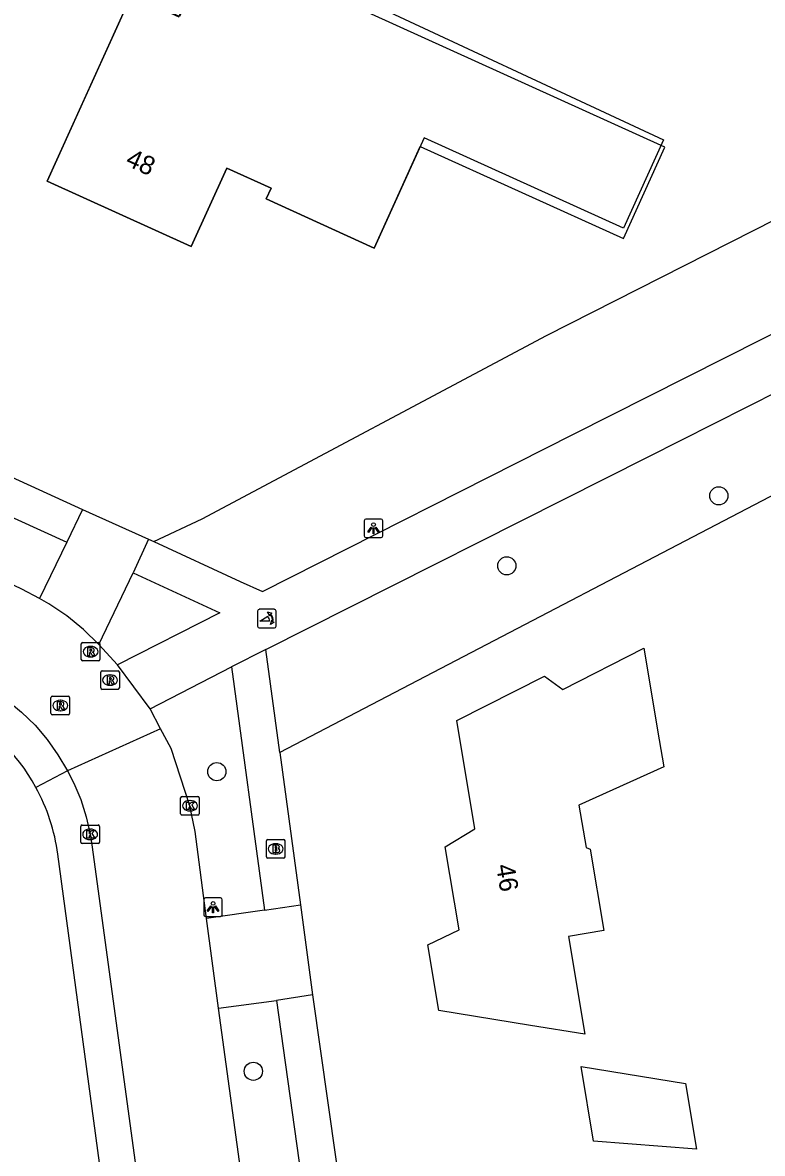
# Model space of a CAD drawing. Extents: x 162722 to 165099, y 384721 to 386283.
# Drawn here: x 164092.3 to 164132, y 385119.5 to 385180.3 of the extents above; entities that cross this region are included whole.
import ezdxf

# ---------------------------------------------------------------- set-up
doc = ezdxf.new("R2010")
doc.units = 0
for name, color, linetype in [('IMGEO_Boom', 7, 'Continuous'), ('IMGEO_Brandkraan', 7, 'Continuous'), ('IMGEO_Gemengd_bos', 7, 'Continuous'), ('IMGEO_Kolk', 7, 'Continuous'), ('IMGEO_Lichtpunt', 7, 'Continuous'), ('IMGEO_Loofbos', 7, 'Continuous'), ('IMGEO_Pand', 7, 'Continuous'), ('IMGEO_Pand_nummerreeks', 7, 'Continuous'), ('IMGEO_Pand_vergunning_verleend', 7, 'Continuous'), ('IMGEO_Parkeervlak_open', 7, 'Continuous'), ('IMGEO_Poller', 7, 'Continuous'), ('IMGEO_Rijbaan_lokaal_gesloten', 7, 'Continuous'), ('IMGEO_Rijbaan_lokaal_open', 7, 'Continuous'), ('IMGEO_Rioolput', 7, 'Continuous'), ('IMGEO_Voetpad_open', 7, 'Continuous')]:
    doc.layers.add(name, color=color, linetype=linetype)

msp = doc.modelspace()

# ---------------------------------------------------------------- linework, layer by layer
at = {"layer": 'IMGEO_Boom'}
for centre in [(164129.681, 385154.858), (164118.291, 385151.1), (164102.711, 385140.044), (164104.673, 385123.956)]:
    msp.add_circle(centre, 0.489, dxfattribs=at)
at = {"layer": 'IMGEO_Brandkraan'}
for p, q in [((164105.374, 385135.472), (164105.374, 385136.324)), ((164105.449, 385136.398), (164106.301, 385136.398)), ((164105.862, 385136.178), (164105.887, 385136.178)), ((164106.375, 385136.324), (164106.375, 385135.472)), ((164105.885, 385135.618), (164105.86, 385135.618)), ((164106.301, 385135.398), (164105.449, 385135.398))]:
    msp.add_line(p, q, dxfattribs=at)
for points in [[(164105.374, 385135.472), (164105.374, 385136.324)], [(164105.449, 385136.398), (164106.301, 385136.398)], [(164105.722, 385136.098), (164105.722, 385135.698), (164105.935, 385135.698)], [(164105.953, 385136.098), (164105.722, 385136.098)], [(164106.375, 385136.324), (164106.375, 385135.472)], [(164105.901, 385136.017), (164105.847, 385136.017), (164105.847, 385135.941)], [(164105.847, 385135.941), (164105.9, 385135.941)], [(164105.909, 385135.865), (164105.847, 385135.865), (164105.847, 385135.784)], [(164105.847, 385135.784), (164105.909, 385135.784)], [(164106.301, 385135.398), (164105.449, 385135.398)]]:
    msp.add_lwpolyline(points, dxfattribs=at)
for centre, radius, start, end in [((164105.451, 385136.322), 0.0765, 91.55205, 178.44795), ((164105.451, 385136.322), 0.0765, 91.55205, 178.44795), ((164105.957, 385135.953), 0.145, 59.4692, 91.53667), ((164105.982, 385136), 0.0922, 285.51372, 58.15012), ((164106.299, 385136.322), 0.0765, 1.55205, 88.44795), ((164106.299, 385136.322), 0.0765, 1.55205, 88.44795), ((164105.451, 385135.474), 0.0765, 181.55205, 268.44795), ((164105.451, 385135.474), 0.0765, 181.55205, 268.44795), ((164105.902, 385135.979), 0.0379, 267.82845, 90.93552), ((164105.91, 385135.824), 0.0404, 269.87594, 90.50774), ((164105.941, 385135.949), 0.251, 268.66757, 293.53466), ((164105.987, 385135.808), 0.105, 301.31148, 78.98903), ((164106.299, 385135.474), 0.0765, 271.55205, 358.44795), ((164106.299, 385135.474), 0.0765, 271.55205, 358.44795)]:
    msp.add_arc(centre, radius, start, end, dxfattribs=at)
for centre, major_axis, ratio, start_param, end_param in [((164105.861, 385135.898), (-0.387, 0.002), 0.722429, 4.712389, 7.853982), ((164105.886, 385135.898), (-0.39, 0.002), 0.717154, 1.570796, 4.712389)]:
    msp.add_ellipse(centre, major_axis=major_axis, ratio=ratio, start_param=start_param, end_param=end_param, dxfattribs=at)
at = {"layer": 'IMGEO_Gemengd_bos'}
msp.add_lwpolyline([(164099.324, 385152.404), (164101.923, 385153.628), (164120.431, 385163.473), (164142.636, 385174.734), (164131.602, 385206.911), (164130.709, 385209.106), (164120.887, 385213.868), (164102.708, 385215.684), (164099.681, 385223.884), (164071.605, 385226.264), (164069.058, 385226.655), (164000.03, 385232.739), (163994.489, 385233.421), (163921.241, 385240.035)], dxfattribs=at)
at = {"layer": 'IMGEO_Kolk'}
for p, q in [((164100.769, 385137.788), (164100.769, 385138.64)), ((164100.844, 385138.714), (164101.696, 385138.714)), ((164101.257, 385138.494), (164101.282, 385138.494)), ((164101.77, 385138.64), (164101.77, 385137.788)), ((164101.28, 385137.934), (164101.255, 385137.934)), ((164101.696, 385137.714), (164100.844, 385137.714)), ((164095.405, 385136.254), (164095.405, 385137.106)), ((164095.48, 385137.18), (164096.332, 385137.18)), ((164095.893, 385136.96), (164095.918, 385136.96)), ((164096.406, 385137.106), (164096.406, 385136.254)), ((164096.332, 385136.18), (164095.48, 385136.18)), ((164095.916, 385136.4), (164095.891, 385136.4))]:
    msp.add_line(p, q, dxfattribs=at)
for points in [[(164100.769, 385137.788), (164100.769, 385138.64)], [(164100.844, 385138.714), (164101.696, 385138.714)], [(164101.77, 385138.64), (164101.77, 385137.788)], [(164101.09, 385138.414), (164101.213, 385138.414), (164101.213, 385138.263), (164101.343, 385138.414), (164101.507, 385138.414), (164101.361, 385138.263), (164101.514, 385138.014), (164101.362, 385138.014), (164101.277, 385138.178), (164101.213, 385138.111), (164101.213, 385138.014), (164101.09, 385138.014), (164101.09, 385138.414)], [(164101.696, 385137.714), (164100.844, 385137.714)], [(164095.405, 385136.254), (164095.405, 385137.106)], [(164095.48, 385137.18), (164096.332, 385137.18)], [(164095.726, 385136.88), (164095.849, 385136.88), (164095.849, 385136.729), (164095.979, 385136.88), (164096.143, 385136.88), (164095.997, 385136.729), (164096.15, 385136.48), (164095.998, 385136.48), (164095.913, 385136.644), (164095.849, 385136.577), (164095.849, 385136.48), (164095.726, 385136.48), (164095.726, 385136.88)], [(164096.406, 385137.106), (164096.406, 385136.254)], [(164096.332, 385136.18), (164095.48, 385136.18)]]:
    msp.add_lwpolyline(points, dxfattribs=at)
for centre, start, end in [((164100.846, 385138.638), 91.55205, 178.44795), ((164100.846, 385138.638), 91.55205, 178.44795), ((164101.694, 385138.638), 1.55205, 88.44795), ((164101.694, 385138.638), 1.55205, 88.44795), ((164100.846, 385137.79), 181.55205, 268.44795), ((164100.846, 385137.79), 181.55205, 268.44795), ((164101.694, 385137.79), 271.55205, 358.44795), ((164101.694, 385137.79), 271.55205, 358.44795), ((164095.482, 385137.104), 91.55205, 178.44795), ((164095.482, 385137.104), 91.55205, 178.44795), ((164096.33, 385137.104), 1.55205, 88.44795), ((164096.33, 385137.104), 1.55205, 88.44795), ((164095.482, 385136.256), 181.55205, 268.44795), ((164095.482, 385136.256), 181.55205, 268.44795), ((164096.33, 385136.256), 271.55205, 358.44795), ((164096.33, 385136.256), 271.55205, 358.44795)]:
    msp.add_arc(centre, 0.0765, start, end, dxfattribs=at)
for centre, major_axis, ratio, start_param, end_param in [((164101.256, 385138.214), (-0.387, 0.002), 0.722429, 4.712389, 7.853982), ((164101.281, 385138.214), (-0.39, 0.002), 0.717154, 1.570796, 4.712389), ((164095.892, 385136.68), (-0.387, 0.002), 0.722429, 4.712389, 7.853982), ((164095.917, 385136.68), (-0.39, 0.002), 0.717154, 1.570796, 4.712389)]:
    msp.add_ellipse(centre, major_axis=major_axis, ratio=ratio, start_param=start_param, end_param=end_param, dxfattribs=at)
at = {"layer": 'IMGEO_Lichtpunt'}
for p, q in [((164110.632, 385153.515), (164110.632, 385152.708)), ((164110.632, 385153.515), (164110.632, 385152.708)), ((164111.534, 385153.61), (164110.726, 385153.61)), ((164111.534, 385153.61), (164110.726, 385153.61)), ((164111.628, 385152.708), (164111.628, 385153.515)), ((164111.628, 385152.708), (164111.628, 385153.515)), ((164110.726, 385152.614), (164111.534, 385152.614)), ((164110.726, 385152.614), (164111.534, 385152.614)), ((164102.01, 385133.169), (164102.01, 385132.362)), ((164102.01, 385133.169), (164102.01, 385132.362)), ((164102.912, 385133.264), (164102.104, 385133.264)), ((164102.912, 385133.264), (164102.104, 385133.264)), ((164103.006, 385132.362), (164103.006, 385133.169)), ((164103.006, 385132.362), (164103.006, 385133.169)), ((164102.104, 385132.268), (164102.912, 385132.268)), ((164102.104, 385132.268), (164102.912, 385132.268))]:
    msp.add_line(p, q, dxfattribs=at)
for points in [[(164111.006, 385153.179), (164111.045, 385153.151), (164110.857, 385152.889), (164110.819, 385152.916), (164111.006, 385153.179)], [(164111.108, 385153.131), (164111.155, 385153.131), (164111.155, 385152.809), (164111.108, 385152.809), (164111.108, 385153.131)], [(164111.218, 385153.151), (164111.256, 385153.178), (164111.443, 385152.916), (164111.404, 385152.888), (164111.218, 385153.151)], [(164102.384, 385132.833), (164102.423, 385132.805), (164102.235, 385132.543), (164102.197, 385132.57), (164102.384, 385132.833)], [(164102.486, 385132.785), (164102.533, 385132.785), (164102.533, 385132.463), (164102.486, 385132.463), (164102.486, 385132.785)], [(164102.596, 385132.805), (164102.634, 385132.832), (164102.821, 385132.57), (164102.782, 385132.542), (164102.596, 385132.805)]]:
    msp.add_lwpolyline(points, dxfattribs=at)
for centre in [(164111.131, 385153.313), (164102.509, 385132.967)]:
    msp.add_circle(centre, 0.0994, dxfattribs=at)
for centre, start, end in [((164110.726, 385153.515), 90, 180), ((164110.726, 385153.515), 90, 180), ((164111.534, 385153.515), 0, 90), ((164111.534, 385153.515), 0, 90), ((164110.726, 385152.708), 180, 270), ((164110.726, 385152.708), 180, 270), ((164111.534, 385152.708), 270, 0), ((164111.534, 385152.708), 270, 360), ((164102.104, 385133.169), 90, 180), ((164102.104, 385133.169), 90, 180), ((164102.912, 385133.169), 0, 90), ((164102.912, 385133.169), 0, 90), ((164102.104, 385132.362), 180, 270), ((164102.104, 385132.362), 180, 270), ((164102.912, 385132.362), 270, 0), ((164102.912, 385132.362), 270, 360)]:
    msp.add_arc(centre, 0.0946, start, end, dxfattribs=at)
at = {"layer": 'IMGEO_Loofbos'}
msp.add_lwpolyline([(164163.257, 385048.667), (164153.955, 385115.885), (164147.888, 385159.149), (164138.564, 385158), (164106.097, 385141.08)], dxfattribs=at)
at = {"layer": 'IMGEO_Pand'}
for points in [[(164109.491, 385181.413), (164109.751, 385181.989), (164102.764, 385185.153), (164100.703, 385180.601), (164098.125, 385181.768), (164095.652, 385176.307), (164093.589, 385171.752), (164101.339, 385168.241), (164103.249, 385172.458), (164105.626, 385171.381), (164105.361, 385170.798), (164111.172, 385168.165), (164113.645, 385173.625), (164124.556, 385168.683), (164126.776, 385173.584), (164109.491, 385181.413)], [(164114.044, 385130.743), (164115.733, 385131.548), (164114.987, 385136.002), (164116.579, 385136.983), (164115.605, 385142.796), (164120.316, 385145.167), (164121.302, 385144.464), (164125.66, 385146.685), (164126.486, 385141.754), (164126.729, 385140.306), (164122.167, 385138.246), (164122.549, 385135.967), (164122.772, 385135.883), (164123.504, 385131.517), (164121.6, 385131.198), (164122.481, 385125.94), (164119.572, 385126.411), (164114.636, 385127.211), (164114.044, 385130.743)], [(164122.283, 385124.204), (164127.901, 385123.295), (164128.492, 385119.768), (164122.955, 385120.194), (164122.283, 385124.204)]]:
    msp.add_lwpolyline(points, dxfattribs=at)
at = {"layer": 'IMGEO_Pand_vergunning_verleend'}
msp.add_lwpolyline([(164093.589, 385171.752), (164098.125, 385181.768), (164100.664, 385180.583), (164103.079, 385185.755), (164109.932, 385182.555), (164109.645, 385181.941), (164126.703, 385173.976), (164124.554, 385169.232), (164113.851, 385174.08), (164111.172, 385168.165), (164105.361, 385170.798), (164105.626, 385171.381), (164103.249, 385172.458), (164101.339, 385168.241), (164093.589, 385171.752)], dxfattribs=at)
at = {"layer": 'IMGEO_Parkeervlak_open'}
msp.add_lwpolyline([(164099.126, 385098.886), (164094.166, 385135.611)], dxfattribs=at)
msp.add_arc((164084.284, 385134.345), 9.963, 7.29881, 29.14888, dxfattribs=at)
at = {"layer": 'IMGEO_Poller'}
for p, q in [((164104.902, 385148.667), (164104.902, 385147.86)), ((164104.902, 385148.667), (164104.902, 385147.86)), ((164105.804, 385148.762), (164104.996, 385148.762)), ((164105.804, 385148.762), (164104.996, 385148.762)), ((164105.898, 385147.86), (164105.898, 385148.667)), ((164105.898, 385147.86), (164105.898, 385148.667)), ((164104.996, 385147.765), (164105.804, 385147.765)), ((164104.996, 385147.765), (164105.804, 385147.765))]:
    msp.add_line(p, q, dxfattribs=at)
for points in [[(164105.537, 385148.118), (164105.024, 385148.118), (164105.454, 385148.393)], [(164105.581, 385148.491), (164105.569, 385148.418), (164105.444, 385148.623)], [(164105.444, 385148.623), (164105.675, 385148.557), (164105.604, 385148.525)], [(164105.597, 385147.946), (164105.663, 385148.177), (164105.693, 385148.109)], [(164105.729, 385148.082), (164105.801, 385148.071), (164105.597, 385147.946)]]:
    msp.add_lwpolyline(points, dxfattribs=at)
for centre, radius, start, end in [((164104.996, 385148.667), 0.0946, 90, 180), ((164104.996, 385148.667), 0.0946, 90, 180), ((164105.209, 385148.168), 0.332, 351.32473, 42.4854), ((164105.223, 385148.178), 0.476, 351.75274, 41.16905), ((164105.223, 385148.178), 0.516, 349.35686, 42.29123), ((164105.804, 385148.667), 0.0946, 0, 90), ((164105.804, 385148.667), 0.0946, 0, 90), ((164104.996, 385147.86), 0.0946, 180, 270), ((164104.996, 385147.86), 0.0946, 180, 270), ((164105.804, 385147.86), 0.0946, 270, 0), ((164105.804, 385147.86), 0.0946, 270, 0)]:
    msp.add_arc(centre, radius, start, end, dxfattribs=at)
at = {"layer": 'IMGEO_Rijbaan_lokaal_gesloten'}
for points in [[(164093.194, 385149.352), (164092.233, 385149.841), (164089.52, 385151.131), (164076.52, 385157.072)], [(164096.382, 385146.876), (164095.552, 385147.684), (164094.654, 385148.415), (164093.693, 385149.062), (164093.194, 385149.352)], [(164097.379, 385145.782), (164096.382, 385146.876)], [(164087.459, 385145.983), (164089.478, 385145.059), (164089.735, 385144.935), (164090.614, 385144.447), (164091.447, 385143.882), (164092.225, 385143.245), (164092.944, 385142.541), (164093.597, 385141.775), (164094.179, 385140.954), (164094.685, 385140.085)], [(164099.129, 385143.415), (164097.379, 385145.782)], [(164099.69, 385142.353), (164099.129, 385143.415)], [(164099.69, 385142.353), (164094.685, 385140.085)]]:
    msp.add_lwpolyline(points, dxfattribs=at)
at = {"layer": 'IMGEO_Rijbaan_lokaal_open'}
for points in [[(164102.163, 385132.157), (164101.543, 385136.831), (164101.27, 385138.214), (164100.251, 385141.29), (164099.69, 385142.353)], [(164094.685, 385140.085), (164095.023, 385139.433), (164095.399, 385138.543), (164095.694, 385137.623), (164095.906, 385136.68), (164095.99, 385136.122), (164098.436, 385118.261), (164100.572, 385102.4), (164101.023, 385099.124)], [(164102.809, 385127.339), (164102.163, 385132.157)], [(164104.802, 385112.693), (164102.809, 385127.339)]]:
    msp.add_lwpolyline(points, dxfattribs=at)
at = {"layer": 'IMGEO_Rioolput'}
for p, q in [((164095.507, 385146.988), (164096.359, 385146.988)), ((164095.432, 385146.062), (164095.432, 385146.914)), ((164095.92, 385146.768), (164095.945, 385146.768)), ((164096.433, 385146.914), (164096.433, 385146.062)), ((164096.359, 385145.988), (164095.507, 385145.988)), ((164095.943, 385146.208), (164095.918, 385146.208)), ((164096.477, 385144.539), (164096.477, 385145.391)), ((164096.552, 385145.465), (164097.404, 385145.465)), ((164096.965, 385145.245), (164096.99, 385145.245)), ((164097.478, 385145.391), (164097.478, 385144.539)), ((164096.988, 385144.685), (164096.963, 385144.685)), ((164093.803, 385143.17), (164093.803, 385144.022)), ((164093.878, 385144.096), (164094.73, 385144.096)), ((164094.804, 385144.022), (164094.804, 385143.17)), ((164097.404, 385144.465), (164096.552, 385144.465)), ((164094.291, 385143.876), (164094.316, 385143.876)), ((164094.73, 385143.096), (164093.878, 385143.096)), ((164094.314, 385143.316), (164094.289, 385143.316))]:
    msp.add_line(p, q, dxfattribs=at)
for points in [[(164095.507, 385146.988), (164096.359, 385146.988)], [(164095.432, 385146.062), (164095.432, 385146.914)], [(164096.021, 385146.686), (164095.769, 385146.688), (164095.769, 385146.288)], [(164095.769, 385146.288), (164095.893, 385146.288), (164095.893, 385146.45), (164095.904, 385146.45)], [(164095.947, 385146.607), (164095.893, 385146.607), (164095.893, 385146.526)], [(164095.893, 385146.526), (164095.945, 385146.526)], [(164095.951, 385146.421), (164096.022, 385146.288), (164096.162, 385146.288), (164096.097, 385146.414)], [(164096.433, 385146.914), (164096.433, 385146.062)], [(164096.359, 385145.988), (164095.507, 385145.988)], [(164096.477, 385144.539), (164096.477, 385145.391)], [(164096.552, 385145.465), (164097.404, 385145.465)], [(164097.478, 385145.391), (164097.478, 385144.539)], [(164097.066, 385145.163), (164096.814, 385145.165), (164096.814, 385144.765)], [(164096.814, 385144.765), (164096.938, 385144.765), (164096.938, 385144.927), (164096.949, 385144.927)], [(164096.992, 385145.084), (164096.938, 385145.084), (164096.938, 385145.003)], [(164096.938, 385145.003), (164096.99, 385145.003)], [(164096.996, 385144.898), (164097.067, 385144.765), (164097.207, 385144.765), (164097.142, 385144.891)], [(164093.803, 385143.17), (164093.803, 385144.022)], [(164093.878, 385144.096), (164094.73, 385144.096)], [(164094.804, 385144.022), (164094.804, 385143.17)], [(164097.404, 385144.465), (164096.552, 385144.465)], [(164094.392, 385143.794), (164094.14, 385143.796), (164094.14, 385143.396)], [(164094.14, 385143.396), (164094.264, 385143.396), (164094.264, 385143.558), (164094.275, 385143.558)], [(164094.318, 385143.715), (164094.264, 385143.715), (164094.264, 385143.634)], [(164094.264, 385143.634), (164094.316, 385143.634)], [(164094.322, 385143.529), (164094.393, 385143.396), (164094.533, 385143.396), (164094.468, 385143.522)], [(164094.73, 385143.096), (164093.878, 385143.096)]]:
    msp.add_lwpolyline(points, dxfattribs=at)
for centre, radius, start, end in [((164095.509, 385146.912), 0.0765, 91.55205, 178.44795), ((164095.509, 385146.912), 0.0765, 91.55205, 178.44795), ((164096.357, 385146.912), 0.0765, 1.55205, 88.44795), ((164096.357, 385146.912), 0.0765, 1.55205, 88.44795), ((164095.903, 385146.397), 0.0533, 26.02933, 88.69889), ((164095.929, 385146.715), 0.19, 274.7715, 282.96867), ((164095.953, 385146.511), 0.0964, 77.00612, 93.18647), ((164095.967, 385146.568), 0.0378, 276.66336, 79.67722), ((164096.02, 385146.576), 0.109, 350.36119, 89.41601), ((164096.018, 385146.576), 0.112, 277.58423, 350.98172), ((164096.002, 385146.361), 0.108, 29.51342, 73.79051), ((164095.509, 385146.064), 0.0765, 181.55205, 268.44795), ((164095.509, 385146.064), 0.0765, 181.55205, 268.44795), ((164096.357, 385146.064), 0.0765, 271.55205, 358.44795), ((164096.357, 385146.064), 0.0765, 271.55205, 358.44795), ((164096.554, 385145.389), 0.0765, 91.55205, 178.44795), ((164096.554, 385145.389), 0.0765, 91.55205, 178.44795), ((164097.402, 385145.389), 0.0765, 1.55205, 88.44795), ((164097.402, 385145.389), 0.0765, 1.55205, 88.44795), ((164096.948, 385144.874), 0.0533, 26.02933, 88.69889), ((164096.974, 385145.192), 0.19, 274.7715, 282.96867), ((164096.998, 385144.988), 0.0964, 77.00612, 93.18647), ((164097.012, 385145.045), 0.0378, 276.66336, 79.67722), ((164097.065, 385145.053), 0.109, 350.36119, 89.41601), ((164097.063, 385145.053), 0.112, 277.58423, 350.98172), ((164097.047, 385144.838), 0.108, 29.51342, 73.79051), ((164093.88, 385144.02), 0.0765, 91.55205, 178.44795), ((164093.88, 385144.02), 0.0765, 91.55205, 178.44795), ((164094.728, 385144.02), 0.0765, 1.55205, 88.44795), ((164094.728, 385144.02), 0.0765, 1.55205, 88.44795), ((164096.554, 385144.541), 0.0765, 181.55205, 268.44795), ((164096.554, 385144.541), 0.0765, 181.55205, 268.44795), ((164097.402, 385144.541), 0.0765, 271.55205, 358.44795), ((164097.402, 385144.541), 0.0765, 271.55205, 358.44795), ((164094.274, 385143.505), 0.0533, 26.02933, 88.69889), ((164094.3, 385143.823), 0.19, 274.7715, 282.96867), ((164094.324, 385143.619), 0.0964, 77.00612, 93.18647), ((164094.338, 385143.676), 0.0378, 276.66336, 79.67722), ((164094.391, 385143.684), 0.109, 350.36119, 89.41601), ((164094.389, 385143.684), 0.112, 277.58423, 350.98172), ((164094.373, 385143.469), 0.108, 29.51342, 73.79051), ((164093.88, 385143.172), 0.0765, 181.55205, 268.44795), ((164093.88, 385143.172), 0.0765, 181.55205, 268.44795), ((164094.728, 385143.172), 0.0765, 271.55205, 358.44795), ((164094.728, 385143.172), 0.0765, 271.55205, 358.44795)]:
    msp.add_arc(centre, radius, start, end, dxfattribs=at)
for centre, major_axis, ratio, start_param, end_param in [((164095.919, 385146.488), (-0.387, 0.002), 0.722429, 4.712389, 7.853982), ((164095.944, 385146.488), (-0.39, 0.002), 0.717154, 1.570796, 4.712389), ((164096.964, 385144.965), (-0.387, 0.002), 0.722429, 4.712389, 7.853982), ((164096.989, 385144.965), (-0.39, 0.002), 0.717154, 1.570796, 4.712389), ((164094.29, 385143.596), (-0.387, 0.002), 0.722429, 4.712389, 7.853982), ((164094.315, 385143.596), (-0.39, 0.002), 0.717154, 1.570796, 4.712389)]:
    msp.add_ellipse(centre, major_axis=major_axis, ratio=ratio, start_param=start_param, end_param=end_param, dxfattribs=at)
at = {"layer": 'IMGEO_Voetpad_open'}
for points in [[(164099.324, 385152.404), (164103.962, 385150.261), (164105.161, 385149.728), (164121.881, 385158.16), (164156.395, 385175.574)], [(164105.352, 385146.596), (164125.882, 385156.948), (164145.393, 385166.791), (164146.189, 385166.587), (164157.452, 385163.785)], [(164078.669, 385161.813), (164095.502, 385154.125)], [(164077.858, 385160.016), (164094.653, 385152.361)], [(164095.502, 385154.125), (164094.653, 385152.361)], [(164095.502, 385154.125), (164099.033, 385152.538)], [(164099.033, 385152.538), (164098.222, 385150.714)], [(164099.033, 385152.538), (164099.324, 385152.404)], [(164094.653, 385152.361), (164093.194, 385149.352)], [(164096.382, 385146.876), (164098.222, 385150.714)], [(164098.222, 385150.714), (164102.874, 385148.568), (164097.379, 385145.782)], [(164105.352, 385146.596), (164103.497, 385145.674)], [(164106.097, 385141.08), (164105.352, 385146.596)], [(164099.129, 385143.415), (164103.497, 385145.674)], [(164103.497, 385145.674), (164105.267, 385132.604)], [(164106.097, 385141.08), (164107.204, 385132.889)], [(164094.685, 385140.085), (164092.985, 385139.198)], [(164105.267, 385132.604), (164102.163, 385132.157)], [(164105.267, 385132.604), (164107.204, 385132.889)], [(164107.204, 385132.889), (164107.861, 385128.069)], [(164102.809, 385127.339), (164105.927, 385127.762)], [(164107.861, 385128.069), (164105.927, 385127.762)], [(164105.927, 385127.762), (164107.954, 385113.16)], [(164107.861, 385128.069), (164109.929, 385113.435)]]:
    msp.add_lwpolyline(points, dxfattribs=at)
msp.add_arc((164084.715, 385134.834), 9.351, 27.82024, 67.07033, dxfattribs=at)

# ---------------------------------------------------------------- texts
at = {"layer": 'IMGEO_Pand_nummerreeks'}
for s, rotation, p in [('48', 335.62638, (164097.754, 385172.631)), ('46', 279.50821, (164117.709, 385135.006))]:
    msp.add_text(s, height=1, rotation=rotation, dxfattribs=at).set_placement(p)

doc.saveas('drawing.dxf')
